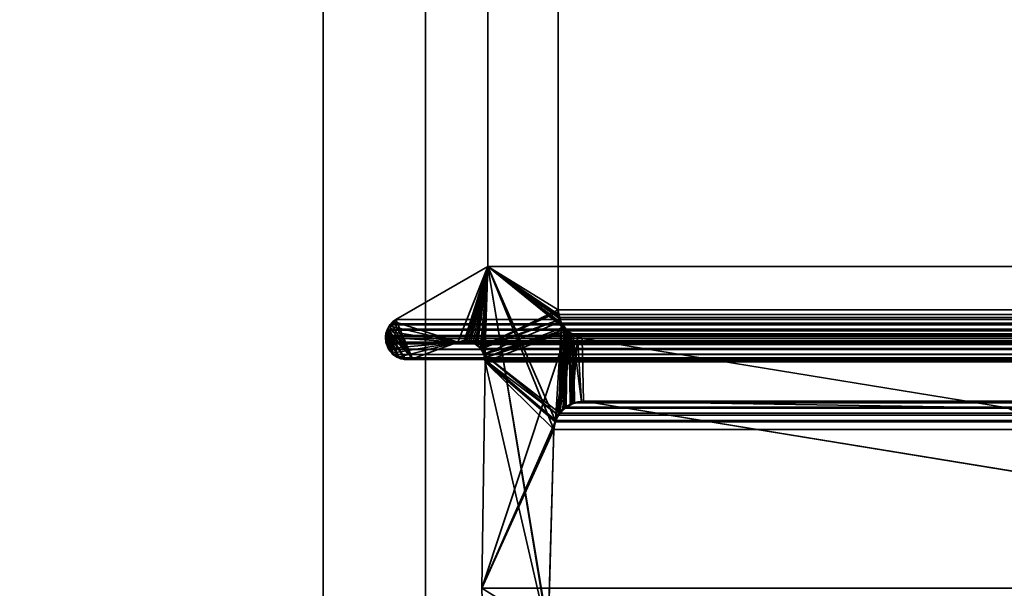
# Model space of a CAD drawing. Header units: millimetres. Extents: x -603 to 3703, y -115 to 249.
# Tile 365 of 656: x 1019 to 1033, y 3 to 11. Entities that reach past the tile are written whole.
import ezdxf

# ---------------------------------------------------------------- set-up
doc = ezdxf.new("R2010")
doc.units = ezdxf.units.MM
doc.layers.add('152', color=7, linetype='Continuous', true_color=0xffffff)

# ---------------------------------------------------------------- blocks, each defined once
blk = doc.blocks.new('UG_SURFACE_002')
at = {"layer": '152', "color": 252, "linetype": 'Continuous', "lineweight": 35}
for points in [[(2165, -13.3, 2212.25), (2165, 230.4, 2212.25), (835, 230.4, 2212.25), (835, -13.3, 2212.25)], [(985, -13.3, 2062.25), (985, 230.4, 2062.25), (2015, 230.4, 2062.25), (2015, -13.3, 2062.25)]]:
    blk.add_3dface(points, dxfattribs=at)
blk = doc.blocks.new('UG_SURFACE_144')
at = {"layer": '152', "color": 7, "linetype": 'Continuous', "lineweight": 35}
for points in [[(1026.938, 11.866, -7.75), (1026.938, 6.719, -7.75), (1025.911, 7.354, -7.75), (1025.911, 11.633, -7.75)], [(1026.938, 6.719, 2018.312), (1026.938, 11.866, 2018.312), (1025.911, 11.633, 2019.339), (1025.911, 7.354, 2019.339)], [(1026.938, 6.719, -7.75), (1026.938, 11.866, -7.75), (1026.938, 11.866, 2018.312), (1026.938, 6.719, 2018.312)], [(1025.911, 7.354, 2019.339), (1025.911, 11.633, 2019.339), (1025.911, 11.633, -7.75), (1025.911, 7.354, -7.75)], [(1024.536, 6.55, -7.75), (1024.565, 6.577, -7.75), (1025.911, 7.354, -7.75), (1025.471, 6.248, -7.75)], [(1024.565, 6.577, 2020.685), (1025.911, 7.354, 2019.339), (1025.911, 7.354, -7.75), (1024.565, 6.577, -7.75)], [(1024.807, 6.002, 2020.443), (1025.471, 6.248, 2019.779), (1025.911, 7.354, 2019.339), (1024.565, 6.577, 2020.685)], [(1025.566, 6.263, -7.75), (1025.471, 6.248, -7.75), (1025.911, 7.354, -7.75)], [(1025.911, 7.354, 2019.339), (1025.471, 6.248, 2019.779), (1025.566, 6.256, 2019.684)], [(1025.911, 7.354, -7.75), (1025.592, 6.266, -7.75), (1025.566, 6.263, -7.75)], [(1025.566, 6.256, 2019.684), (1025.631, 6.261, 2019.619), (1025.911, 7.354, 2019.339)], [(1025.663, 6.249, -7.75), (1025.592, 6.266, -7.75), (1025.911, 7.354, -7.75)], [(1025.911, 7.354, 2019.339), (1025.631, 6.261, 2019.619), (1025.663, 6.247, 2019.588)], [(1025.911, 7.354, -7.75), (1025.698, 6.24, -7.75), (1025.663, 6.249, -7.75)], [(1025.911, 7.354, 2019.339), (1025.663, 6.247, 2019.588), (1025.75, 6.207, 2019.5)], [(1025.747, 6.204, -7.75), (1025.698, 6.24, -7.75), (1025.911, 7.354, -7.75)], [(1025.911, 7.354, -7.75), (1026.938, 6.719, -7.75), (1025.796, 6.168, -7.75), (1025.747, 6.204, -7.75)], [(1025.75, 6.207, 2019.5), (1025.758, 6.203, 2019.492), (1025.911, 7.354, 2019.339)], [(1025.911, 7.354, 2019.339), (1025.758, 6.203, 2019.492), (1025.809, 6.146, 2019.441)], [(1025.809, 6.146, 2019.441), (1025.832, 6.119, 2019.418), (1025.911, 7.354, 2019.339)], [(1025.911, 7.354, 2019.339), (1025.832, 6.119, 2019.418), (1025.854, 6.073, 2019.397)], [(1025.854, 6.073, 2019.397), (1025.868, 6.018, 2019.382), (1025.911, 7.354, 2019.339)], [(1026.812, 1.878, 2018.438), (1025.911, 7.354, 2019.339), (1025.868, 6.018, 2019.382), (1025.872, 5.961, 2019.378)], [(1025.911, 7.354, 2019.339), (1026.946, 6.638, 2018.304), (1026.941, 6.688, 2018.309), (1026.938, 6.719, 2018.312)], [(1025.911, 7.354, 2019.339), (1026.899, 5.094, 2018.351), (1026.99, 6.517, 2018.26), (1026.967, 6.582, 2018.283)], [(1025.911, 7.354, 2019.339), (1026.799, 1.959, 2018.451), (1026.795, 2.041, 2018.455)], [(1026.967, 6.582, 2018.283), (1026.946, 6.638, 2018.304), (1025.911, 7.354, 2019.339)], [(1025.911, 7.354, 2019.339), (1026.812, 1.878, 2018.438), (1026.799, 1.959, 2018.451)], [(1026.795, 2.041, 2018.455), (1026.878, 4.971, 2018.372), (1025.911, 7.354, 2019.339)], [(1026.878, 4.971, 2018.372), (1026.899, 5.09, 2018.351), (1026.899, 5.094, 2018.351), (1025.911, 7.354, 2019.339)], [(1025.796, 6.168, -7.75), (1026.938, 6.719, -7.75), (1026.945, 6.689, -7.75)], [(1026.945, 6.689, -7.75), (1026.968, 6.58, -7.75), (1025.796, 6.168, -7.75)], [(1026.938, 6.719, -7.75), (1026.938, 6.719, 2018.312), (1026.941, 6.688, 2018.309)], [(1026.941, 6.688, 2018.309), (1026.945, 6.689, -7.75), (1026.938, 6.719, -7.75)], [(1026.945, 6.689, -7.75), (1026.941, 6.688, 2018.309), (1026.946, 6.638, 2018.304)], [(1026.945, 6.689, -7.75), (1026.946, 6.638, 2018.304), (1026.967, 6.582, 2018.283)], [(1026.967, 6.582, 2018.283), (1026.968, 6.58, -7.75), (1026.945, 6.689, -7.75)], [(1024.435, 6.405, -7.75), (1024.432, 6.405, 2020.818), (1024.469, 6.485, 2020.781)], [(1024.807, 6.002, 2020.443), (1024.469, 6.485, 2020.781), (1024.432, 6.405, 2020.818)], [(1024.469, 6.485, 2020.781), (1024.469, 6.486, -7.75), (1024.435, 6.405, -7.75)], [(1024.435, 6.405, -7.75), (1024.469, 6.486, -7.75), (1025.471, 6.248, -7.75)], [(1025.471, 6.248, -7.75), (1024.469, 6.486, -7.75), (1024.47, 6.488, -7.75), (1024.536, 6.55, -7.75)], [(1024.534, 6.549, 2020.716), (1024.471, 6.489, 2020.779), (1024.469, 6.485, 2020.781), (1024.807, 6.002, 2020.443)], [(1024.469, 6.486, -7.75), (1024.469, 6.485, 2020.781), (1024.471, 6.489, 2020.779)], [(1024.471, 6.489, 2020.779), (1024.47, 6.488, -7.75), (1024.469, 6.486, -7.75)], [(1024.534, 6.549, 2020.716), (1024.536, 6.55, -7.75), (1024.47, 6.488, -7.75)], [(1024.47, 6.488, -7.75), (1024.471, 6.489, 2020.779), (1024.534, 6.549, 2020.716)], [(1024.536, 6.55, -7.75), (1024.534, 6.549, 2020.716), (1024.565, 6.577, 2020.685)], [(1024.565, 6.577, 2020.685), (1024.534, 6.549, 2020.716), (1024.807, 6.002, 2020.443)], [(1024.565, 6.577, 2020.685), (1024.565, 6.577, -7.75), (1024.536, 6.55, -7.75)], [(1025.808, 6.148, -7.75), (1025.796, 6.168, -7.75), (1026.968, 6.58, -7.75)], [(1026.968, 6.58, -7.75), (1026.974, 6.549, -7.75), (1025.854, 6.073, -7.75), (1025.808, 6.148, -7.75)], [(1025.868, 6.018, -7.75), (1025.854, 6.073, -7.75), (1026.974, 6.549, -7.75), (1027.03, 6.471, -7.75)], [(1026.99, 6.517, 2018.26), (1026.899, 5.094, 2018.351), (1026.951, 5.189, 2018.299)], [(1026.951, 5.189, 2018.299), (1026.969, 5.222, 2018.281), (1026.99, 6.517, 2018.26)], [(1026.974, 6.549, -7.75), (1026.967, 6.582, 2018.283), (1026.99, 6.517, 2018.26)], [(1026.974, 6.549, -7.75), (1026.968, 6.58, -7.75), (1026.967, 6.582, 2018.283)], [(1027.027, 6.473, 2018.223), (1026.99, 6.517, 2018.26), (1026.969, 5.222, 2018.281)], [(1026.974, 6.549, -7.75), (1026.99, 6.517, 2018.26), (1027.027, 6.473, 2018.223)], [(1027.027, 6.473, 2018.223), (1027.03, 6.471, -7.75), (1026.974, 6.549, -7.75)], [(1024.514, 6.087, 2020.736), (1024.432, 6.405, 2020.818), (1024.424, 6.388, 2020.826), (1024.417, 6.322, 2020.833)], [(1024.42, 6.322, -7.75), (1024.417, 6.322, 2020.833), (1024.424, 6.388, 2020.826)], [(1024.42, 6.371, -7.75), (1024.424, 6.388, 2020.826), (1024.432, 6.405, 2020.818)], [(1024.432, 6.405, 2020.818), (1024.435, 6.405, -7.75), (1024.42, 6.371, -7.75)], [(1024.42, 6.322, -7.75), (1024.42, 6.371, -7.75), (1024.435, 6.405, -7.75), (1025.471, 6.248, -7.75)], [(1024.424, 6.388, 2020.826), (1024.42, 6.371, -7.75), (1024.42, 6.322, -7.75)], [(1024.432, 6.405, 2020.818), (1024.596, 6.024, 2020.654), (1024.617, 6.013, 2020.633), (1024.697, 6.005, 2020.553)], [(1024.514, 6.087, 2020.736), (1024.552, 6.047, 2020.698), (1024.596, 6.024, 2020.654), (1024.432, 6.405, 2020.818)], [(1024.697, 6.005, 2020.553), (1024.785, 5.997, 2020.465), (1024.807, 6.002, 2020.443), (1024.432, 6.405, 2020.818)], [(1025.825, 2.646, -7.75), (1027.073, 6.41, -7.75), (1026.911, 5.124, -7.75), (1026.903, 5.089, -7.75)], [(1027.073, 6.41, -7.75), (1025.825, 2.646, -7.75), (1025.872, 5.961, -7.75)], [(1025.868, 6.018, -7.75), (1027.03, 6.471, -7.75), (1027.05, 6.443, -7.75)], [(1027.05, 6.443, -7.75), (1027.073, 6.41, -7.75), (1025.868, 6.018, -7.75)], [(1025.872, 5.961, -7.75), (1025.868, 6.018, -7.75), (1027.073, 6.41, -7.75)], [(1026.955, 5.187, -7.75), (1026.911, 5.124, -7.75), (1027.073, 6.41, -7.75)], [(1027.073, 6.41, -7.75), (1027.009, 5.266, -7.75), (1026.955, 5.187, -7.75)], [(1027.049, 6.447, 2018.201), (1027.027, 6.473, 2018.223), (1026.969, 5.222, 2018.281)], [(1026.969, 5.222, 2018.281), (1027.101, 6.386, 2018.149), (1027.049, 6.447, 2018.201)], [(1027.101, 6.386, 2018.149), (1026.969, 5.222, 2018.281), (1027.038, 5.277, 2018.212)], [(1027.037, 5.283, -7.75), (1027.009, 5.266, -7.75), (1027.073, 6.41, -7.75)], [(1027.03, 6.471, -7.75), (1027.027, 6.473, 2018.223), (1027.049, 6.447, 2018.201)], [(1027.049, 6.447, 2018.201), (1027.05, 6.443, -7.75), (1027.03, 6.471, -7.75)], [(1027.073, 6.41, -7.75), (1027.139, 5.349, -7.75), (1027.037, 5.283, -7.75)], [(1027.038, 5.277, 2018.212), (1027.113, 5.338, 2018.137), (1027.101, 6.386, 2018.149)], [(1027.05, 6.443, -7.75), (1027.049, 6.447, 2018.201), (1027.101, 6.386, 2018.149)], [(1027.101, 6.386, 2018.149), (1027.073, 6.41, -7.75), (1027.05, 6.443, -7.75)], [(1027.139, 5.349, -7.75), (1027.073, 6.41, -7.75), (1027.157, 6.36, -7.75)], [(1027.073, 6.41, -7.75), (1027.101, 6.386, 2018.149), (1027.155, 6.363, 2018.095)], [(1027.155, 6.363, 2018.095), (1027.157, 6.36, -7.75), (1027.073, 6.41, -7.75)], [(1027.101, 6.386, 2018.149), (1027.113, 5.338, 2018.137), (1027.148, 5.346, 2018.102)], [(1027.148, 5.346, 2018.102), (1027.282, 5.375, 2017.968), (1027.155, 6.363, 2018.095), (1027.101, 6.386, 2018.149)], [(1027.157, 6.36, -7.75), (1027.224, 6.32, -7.75), (1027.139, 5.349, -7.75)], [(1027.282, 5.375, 2017.968), (1027.311, 5.381, 2017.939), (1027.292, 6.302, 2017.958), (1027.155, 6.363, 2018.095)], [(1027.157, 6.36, -7.75), (1027.155, 6.363, 2018.095), (1027.292, 6.302, 2017.958)], [(1027.292, 6.302, 2017.958), (1027.224, 6.32, -7.75), (1027.157, 6.36, -7.75)], [(1024.423, 6.232, 2020.827), (1024.414, 6.299, 2020.836), (1024.42, 6.322, -7.75)], [(1024.414, 6.299, 2020.836), (1024.417, 6.322, 2020.833), (1024.42, 6.322, -7.75)], [(1024.417, 6.322, 2020.833), (1024.414, 6.299, 2020.836), (1024.423, 6.232, 2020.827), (1024.457, 6.153, 2020.793)], [(1024.457, 6.153, 2020.793), (1024.514, 6.087, 2020.736), (1024.417, 6.322, 2020.833)], [(1024.42, 6.322, -7.75), (1024.42, 6.247, -7.75), (1024.423, 6.232, 2020.827)], [(1024.42, 6.247, -7.75), (1024.42, 6.322, -7.75), (1025.471, 6.248, -7.75)], [(1025.471, 6.248, -7.75), (1024.461, 6.154, -7.75), (1024.423, 6.232, -7.75), (1024.42, 6.247, -7.75)], [(1024.42, 6.247, -7.75), (1024.423, 6.232, -7.75), (1024.423, 6.232, 2020.827)], [(1024.423, 6.232, -7.75), (1024.461, 6.154, -7.75), (1024.457, 6.153, 2020.793)], [(1024.457, 6.153, 2020.793), (1024.423, 6.232, 2020.827), (1024.423, 6.232, -7.75)], [(1025.471, 6.248, -7.75), (1024.514, 6.084, -7.75), (1024.481, 6.114, -7.75), (1024.461, 6.154, -7.75)], [(1024.597, 6.027, -7.75), (1024.567, 6.037, -7.75), (1024.514, 6.084, -7.75), (1025.471, 6.248, -7.75)], [(1024.597, 6.027, -7.75), (1025.471, 6.248, -7.75), (1024.807, 6.002, -7.75), (1024.697, 5.995, -7.75)], [(1025.471, 6.248, 2019.779), (1024.807, 6.002, 2020.443), (1024.807, 6.002, -7.75), (1025.471, 6.248, -7.75)], [(1025.471, 6.248, -7.75), (1025.566, 6.263, -7.75), (1025.566, 6.256, 2019.684)], [(1025.566, 6.256, 2019.684), (1025.471, 6.248, 2019.779), (1025.471, 6.248, -7.75)], [(1025.631, 6.261, 2019.619), (1025.566, 6.263, -7.75), (1025.592, 6.266, -7.75)], [(1025.631, 6.261, 2019.619), (1025.566, 6.256, 2019.684), (1025.566, 6.263, -7.75)], [(1025.592, 6.266, -7.75), (1025.663, 6.249, -7.75), (1025.663, 6.247, 2019.588)], [(1025.663, 6.247, 2019.588), (1025.631, 6.261, 2019.619), (1025.592, 6.266, -7.75)], [(1025.663, 6.247, 2019.588), (1025.663, 6.249, -7.75), (1025.698, 6.24, -7.75)], [(1025.75, 6.207, 2019.5), (1025.663, 6.247, 2019.588), (1025.698, 6.24, -7.75)], [(1025.698, 6.24, -7.75), (1025.747, 6.204, -7.75), (1025.75, 6.207, 2019.5)], [(1025.758, 6.203, 2019.492), (1025.75, 6.207, 2019.5), (1025.747, 6.204, -7.75)], [(1025.747, 6.204, -7.75), (1025.796, 6.168, -7.75), (1025.809, 6.146, 2019.441)], [(1025.809, 6.146, 2019.441), (1025.758, 6.203, 2019.492), (1025.747, 6.204, -7.75)], [(1027.148, 5.351, -7.75), (1027.139, 5.349, -7.75), (1027.224, 6.32, -7.75)], [(1027.224, 6.32, -7.75), (1027.283, 5.376, -7.75), (1027.148, 5.351, -7.75)], [(1027.224, 6.32, -7.75), (1027.292, 6.302, -7.75), (1027.311, 5.381, -7.75), (1027.283, 5.376, -7.75)], [(1027.292, 6.302, 2017.958), (1027.292, 6.302, -7.75), (1027.224, 6.32, -7.75)], [(1036.415, 3.898, -7.75), (1027.311, 5.381, -7.75), (1027.292, 6.302, -7.75), (1033.511, 5.287, -7.75)], [(1033.511, 5.287, 2011.739), (1027.292, 6.302, 2017.958), (1027.311, 5.381, 2017.939)], [(1033.511, 5.287, -7.75), (1027.292, 6.302, -7.75), (1027.292, 6.302, 2017.958), (1033.511, 5.287, 2011.739)], [(1024.462, 6.14, 2020.788), (1024.457, 6.153, 2020.793), (1024.461, 6.154, -7.75)], [(1024.457, 6.153, 2020.793), (1024.462, 6.14, 2020.788), (1024.514, 6.087, 2020.736)], [(1024.461, 6.154, -7.75), (1024.481, 6.114, -7.75), (1024.462, 6.14, 2020.788)], [(1024.514, 6.087, 2020.736), (1024.462, 6.14, 2020.788), (1024.481, 6.114, -7.75)], [(1024.481, 6.114, -7.75), (1024.514, 6.084, -7.75), (1024.514, 6.087, 2020.736)], [(1024.552, 6.047, 2020.698), (1024.514, 6.087, 2020.736), (1024.514, 6.084, -7.75)], [(1024.514, 6.084, -7.75), (1024.567, 6.037, -7.75), (1024.552, 6.047, 2020.698)], [(1025.796, 6.168, -7.75), (1025.808, 6.148, -7.75), (1025.809, 6.146, 2019.441)], [(1025.808, 6.148, -7.75), (1025.854, 6.073, -7.75), (1025.854, 6.073, 2019.397)], [(1025.854, 6.073, 2019.397), (1025.832, 6.119, 2019.418), (1025.808, 6.148, -7.75)], [(1025.832, 6.119, 2019.418), (1025.809, 6.146, 2019.441), (1025.808, 6.148, -7.75)], [(1025.854, 6.073, -7.75), (1025.868, 6.018, -7.75), (1025.872, 5.961, 2019.378)], [(1025.872, 5.961, 2019.378), (1025.868, 6.018, 2019.382), (1025.854, 6.073, -7.75)], [(1025.868, 6.018, 2019.382), (1025.854, 6.073, 2019.397), (1025.854, 6.073, -7.75)], [(1024.596, 6.024, 2020.654), (1024.552, 6.047, 2020.698), (1024.567, 6.037, -7.75)], [(1024.567, 6.037, -7.75), (1024.597, 6.027, -7.75), (1024.596, 6.024, 2020.654)], [(1024.617, 6.013, 2020.633), (1024.596, 6.024, 2020.654), (1024.597, 6.027, -7.75)], [(1024.597, 6.027, -7.75), (1024.69, 5.995, -7.75), (1024.697, 6.005, 2020.553)], [(1024.697, 6.005, 2020.553), (1024.617, 6.013, 2020.633), (1024.597, 6.027, -7.75)], [(1024.697, 5.995, -7.75), (1024.69, 5.995, -7.75), (1024.597, 6.027, -7.75)], [(1024.69, 5.995, -7.75), (1024.697, 5.995, -7.75), (1024.697, 6.005, 2020.553)], [(1024.785, 5.997, 2020.465), (1024.697, 6.005, 2020.553), (1024.697, 5.995, -7.75)], [(1024.697, 5.995, -7.75), (1024.807, 6.002, -7.75), (1024.807, 6.002, 2020.443)], [(1024.807, 6.002, 2020.443), (1024.785, 5.997, 2020.465), (1024.697, 5.995, -7.75)], [(1025.825, 2.646, 2019.425), (1025.872, 5.961, 2019.378), (1025.872, 5.961, -7.75), (1025.825, 2.646, -7.75)], [(1025.872, 5.961, 2019.378), (1025.825, 2.646, 2019.425), (1025.826, 2.485, 2019.424), (1026.812, 1.878, 2018.438)], [(1025.868, 6.018, -7.75), (1025.872, 5.961, -7.75), (1025.872, 5.961, 2019.378)], [(1027.037, 5.283, -7.75), (1027.139, 5.349, -7.75), (1027.148, 5.346, 2018.102)], [(1027.148, 5.346, 2018.102), (1027.113, 5.338, 2018.137), (1027.037, 5.283, -7.75)], [(1027.113, 5.338, 2018.137), (1027.038, 5.277, 2018.212), (1027.037, 5.283, -7.75)], [(1027.139, 5.349, -7.75), (1027.148, 5.351, -7.75), (1027.148, 5.346, 2018.102)], [(1027.148, 5.351, -7.75), (1027.283, 5.376, -7.75), (1027.282, 5.375, 2017.968)], [(1027.282, 5.375, 2017.968), (1027.148, 5.346, 2018.102), (1027.148, 5.351, -7.75)], [(1027.311, 5.381, 2017.939), (1027.282, 5.375, 2017.968), (1027.283, 5.376, -7.75)], [(1027.283, 5.376, -7.75), (1027.311, 5.381, -7.75), (1027.311, 5.381, 2017.939)], [(1027.311, 5.381, 2017.939), (1036.415, 3.898, 2008.835), (1033.545, 5.283, 2011.705), (1033.511, 5.287, 2011.739)], [(1027.311, 5.381, -7.75), (1036.415, 3.898, -7.75), (1036.415, 3.898, 2008.835), (1027.311, 5.381, 2017.939)], [(1026.951, 5.189, 2018.299), (1026.899, 5.094, 2018.351), (1026.911, 5.124, -7.75)], [(1026.911, 5.124, -7.75), (1026.955, 5.187, -7.75), (1026.951, 5.189, 2018.299)], [(1026.969, 5.222, 2018.281), (1026.951, 5.189, 2018.299), (1026.955, 5.187, -7.75)], [(1026.955, 5.187, -7.75), (1027.009, 5.266, -7.75), (1027.038, 5.277, 2018.212)], [(1027.038, 5.277, 2018.212), (1026.969, 5.222, 2018.281), (1026.955, 5.187, -7.75)], [(1027.009, 5.266, -7.75), (1027.037, 5.283, -7.75), (1027.038, 5.277, 2018.212)], [(1026.903, 5.089, -7.75), (1026.878, 4.971, -7.75), (1025.825, 2.646, -7.75)], [(1026.878, 4.971, -7.75), (1026.903, 5.089, -7.75), (1026.899, 5.09, 2018.351)], [(1026.899, 5.09, 2018.351), (1026.878, 4.971, 2018.372), (1026.878, 4.971, -7.75)], [(1026.903, 5.089, -7.75), (1026.911, 5.124, -7.75), (1026.899, 5.094, 2018.351)], [(1026.899, 5.094, 2018.351), (1026.899, 5.09, 2018.351), (1026.903, 5.089, -7.75)], [(1026.878, 4.971, -7.75), (1026.795, 2.041, -7.75), (1025.826, 2.485, -7.75), (1025.825, 2.646, -7.75)], [(1026.795, 2.041, -7.75), (1026.878, 4.971, -7.75), (1026.878, 4.971, 2018.372), (1026.795, 2.041, 2018.455)]]:
    blk.add_3dface(points, dxfattribs=at)
blk = doc.blocks.new('UG_SURFACE_145')
at = {"layer": '152', "color": 7, "linetype": 'Continuous', "lineweight": 35}
for points in [[(1025.911, 7.354, 2019.339), (1025.911, 11.633, 2019.339), (1026.938, 11.866, 2018.312), (1026.938, 6.719, 2018.312)], [(1026.938, 6.719, 2018.312), (1026.938, 11.866, 2018.312), (1973.062, 11.866, 2018.312), (1973.062, 6.719, 2018.312)], [(1974.089, 7.354, 2019.339), (1974.089, 11.633, 2019.339), (1025.911, 11.633, 2019.339), (1025.911, 7.354, 2019.339)], [(1024.565, 6.577, 2020.685), (1025.911, 7.354, 2019.339), (1025.471, 6.248, 2019.779), (1024.807, 6.002, 2020.443)], [(1975.435, 6.577, 2020.685), (1974.089, 7.354, 2019.339), (1025.911, 7.354, 2019.339), (1024.565, 6.577, 2020.685)], [(1025.566, 6.261, 2019.684), (1025.471, 6.248, 2019.779), (1025.911, 7.354, 2019.339)], [(1025.911, 7.354, 2019.339), (1025.602, 6.266, 2019.648), (1025.566, 6.261, 2019.684)], [(1025.657, 6.248, 2019.593), (1025.602, 6.266, 2019.648), (1025.911, 7.354, 2019.339)], [(1025.911, 7.354, 2019.339), (1025.726, 6.225, 2019.524), (1025.657, 6.248, 2019.593)], [(1025.74, 6.214, 2019.51), (1025.726, 6.225, 2019.524), (1025.911, 7.354, 2019.339)], [(1025.806, 6.156, 2019.444), (1025.74, 6.214, 2019.51), (1025.911, 7.354, 2019.339)], [(1025.911, 7.354, 2019.339), (1025.807, 6.155, 2019.443), (1025.806, 6.156, 2019.444)], [(1025.911, 7.354, 2019.339), (1027.07, 6.412, 2018.18), (1025.854, 6.073, 2019.397), (1025.807, 6.155, 2019.443)], [(1025.911, 7.354, 2019.339), (1026.953, 6.609, 2018.297), (1026.987, 6.525, 2018.263)], [(1025.911, 7.354, 2019.339), (1026.938, 6.719, 2018.312), (1026.947, 6.651, 2018.303)], [(1026.987, 6.525, 2018.263), (1026.993, 6.512, 2018.257), (1025.911, 7.354, 2019.339)], [(1026.947, 6.651, 2018.303), (1026.953, 6.609, 2018.297), (1025.911, 7.354, 2019.339)], [(1026.993, 6.512, 2018.257), (1027.064, 6.421, 2018.186), (1027.07, 6.412, 2018.18), (1025.911, 7.354, 2019.339)], [(1026.938, 6.719, 2018.312), (1973.056, 6.653, 2018.306), (1973.056, 6.651, 2018.306)], [(1026.938, 6.719, 2018.312), (1973.062, 6.719, 2018.312), (1973.056, 6.653, 2018.306)], [(1973.056, 6.651, 2018.306), (1026.947, 6.651, 2018.303), (1026.938, 6.719, 2018.312)], [(1026.947, 6.651, 2018.303), (1973.056, 6.651, 2018.306), (1973.027, 6.552, 2018.277)], [(1026.953, 6.609, 2018.297), (1026.947, 6.651, 2018.303), (1973.027, 6.552, 2018.277)], [(1024.807, 6.002, 2020.443), (1024.442, 6.435, 2020.808), (1024.48, 6.501, 2020.77), (1024.495, 6.515, 2020.755)], [(1024.48, 6.501, 2020.77), (1024.442, 6.435, 2020.808), (1975.557, 6.434, 2020.807)], [(1024.495, 6.515, 2020.755), (1024.48, 6.501, 2020.77), (1975.529, 6.489, 2020.779)], [(1024.48, 6.501, 2020.77), (1975.557, 6.434, 2020.807), (1975.529, 6.489, 2020.779)], [(1024.807, 6.002, 2020.443), (1024.495, 6.515, 2020.755), (1024.565, 6.577, 2020.685)], [(1024.565, 6.577, 2020.685), (1024.495, 6.515, 2020.755), (1975.504, 6.512, 2020.754)], [(1975.529, 6.489, 2020.779), (1975.504, 6.512, 2020.754), (1024.495, 6.515, 2020.755)], [(1975.504, 6.512, 2020.754), (1975.435, 6.577, 2020.685), (1024.565, 6.577, 2020.685)], [(1026.953, 6.609, 2018.297), (1973.027, 6.552, 2018.277), (1973.012, 6.527, 2018.262)], [(1973.012, 6.527, 2018.262), (1026.987, 6.525, 2018.263), (1026.953, 6.609, 2018.297)], [(1026.993, 6.512, 2018.257), (1026.987, 6.525, 2018.263), (1973.012, 6.527, 2018.262)], [(1026.993, 6.512, 2018.257), (1973.012, 6.527, 2018.262), (1972.964, 6.449, 2018.214)], [(1026.993, 6.512, 2018.257), (1972.964, 6.449, 2018.214), (1972.935, 6.425, 2018.185)], [(1972.935, 6.425, 2018.185), (1027.064, 6.421, 2018.186), (1026.993, 6.512, 2018.257)], [(1024.466, 6.138, 2020.784), (1024.415, 6.331, 2020.835), (1024.416, 6.342, 2020.834)], [(1024.416, 6.342, 2020.834), (1024.415, 6.331, 2020.835), (1975.584, 6.331, 2020.834)], [(1024.416, 6.342, 2020.834), (1024.435, 6.422, 2020.815), (1024.437, 6.424, 2020.813), (1024.466, 6.138, 2020.784)], [(1024.435, 6.422, 2020.815), (1024.416, 6.342, 2020.834), (1975.584, 6.331, 2020.834)], [(1024.437, 6.424, 2020.813), (1024.435, 6.422, 2020.815), (1975.568, 6.413, 2020.818)], [(1024.435, 6.422, 2020.815), (1975.584, 6.331, 2020.834), (1975.568, 6.413, 2020.818)], [(1024.807, 6.002, 2020.443), (1024.437, 6.424, 2020.813), (1024.442, 6.435, 2020.808)], [(1024.442, 6.435, 2020.808), (1024.437, 6.424, 2020.813), (1975.563, 6.424, 2020.813)], [(1024.437, 6.424, 2020.813), (1024.707, 5.999, 2020.543), (1024.639, 6.005, 2020.611), (1024.616, 6.018, 2020.634)], [(1024.437, 6.424, 2020.813), (1024.531, 6.064, 2020.719), (1024.527, 6.066, 2020.723), (1024.466, 6.138, 2020.784)], [(1024.437, 6.424, 2020.813), (1024.807, 6.002, 2020.443), (1024.763, 5.994, 2020.487), (1024.707, 5.999, 2020.543)], [(1024.616, 6.018, 2020.634), (1024.531, 6.064, 2020.719), (1024.437, 6.424, 2020.813)], [(1975.568, 6.413, 2020.818), (1975.563, 6.424, 2020.813), (1024.437, 6.424, 2020.813)], [(1975.563, 6.424, 2020.813), (1975.557, 6.434, 2020.807), (1024.442, 6.435, 2020.808)], [(1025.854, 6.073, 2019.397), (1027.07, 6.412, 2018.18), (1027.028, 5.282, 2018.222), (1026.965, 5.209, 2018.285)], [(1027.057, 5.298, 2018.193), (1027.028, 5.282, 2018.222), (1027.07, 6.412, 2018.18)], [(1027.07, 6.412, 2018.18), (1027.175, 5.361, 2018.075), (1027.057, 5.298, 2018.193)], [(1027.07, 6.412, 2018.18), (1027.064, 6.421, 2018.186), (1972.935, 6.425, 2018.185)], [(1027.125, 6.369, 2018.125), (1027.07, 6.412, 2018.18), (1972.935, 6.425, 2018.185)], [(1027.07, 6.412, 2018.18), (1027.178, 5.363, 2018.072), (1027.175, 5.361, 2018.075)], [(1027.178, 5.363, 2018.072), (1027.07, 6.412, 2018.18), (1027.125, 6.369, 2018.125)], [(1027.125, 6.369, 2018.125), (1972.935, 6.425, 2018.185), (1972.853, 6.355, 2018.103)], [(1027.125, 6.369, 2018.125), (1972.853, 6.355, 2018.103), (1972.834, 6.348, 2018.084)], [(1972.834, 6.348, 2018.084), (1027.166, 6.352, 2018.084), (1027.125, 6.369, 2018.125)], [(1027.178, 5.363, 2018.072), (1027.125, 6.369, 2018.125), (1027.166, 6.352, 2018.084)], [(1027.166, 6.352, 2018.084), (1972.834, 6.348, 2018.084), (1972.708, 6.302, 2017.958)], [(1972.708, 6.302, 2017.958), (1027.292, 6.302, 2017.958), (1027.166, 6.352, 2018.084)], [(1027.166, 6.352, 2018.084), (1027.292, 6.302, 2017.958), (1027.311, 5.381, 2017.939), (1027.178, 5.363, 2018.072)], [(1024.428, 6.222, 2020.823), (1024.423, 6.232, 2020.827), (1024.414, 6.301, 2020.836), (1024.415, 6.331, 2020.835)], [(1975.579, 6.243, 2020.829), (1024.415, 6.331, 2020.835), (1024.414, 6.301, 2020.836)], [(1024.414, 6.301, 2020.836), (1024.423, 6.232, 2020.827), (1975.577, 6.232, 2020.827)], [(1975.577, 6.232, 2020.827), (1975.579, 6.243, 2020.829), (1024.414, 6.301, 2020.836)], [(1024.415, 6.331, 2020.835), (1024.466, 6.138, 2020.784), (1024.46, 6.145, 2020.79), (1024.428, 6.222, 2020.823)], [(1024.415, 6.331, 2020.835), (1975.579, 6.243, 2020.829), (1975.586, 6.323, 2020.836)], [(1975.586, 6.323, 2020.836), (1975.584, 6.331, 2020.834), (1024.415, 6.331, 2020.835)], [(1024.423, 6.232, 2020.827), (1024.428, 6.222, 2020.823), (1975.572, 6.222, 2020.822)], [(1975.572, 6.222, 2020.822), (1975.577, 6.232, 2020.827), (1024.423, 6.232, 2020.827)], [(1975.572, 6.222, 2020.822), (1024.428, 6.222, 2020.823), (1024.46, 6.145, 2020.79)], [(1975.572, 6.222, 2020.822), (1024.46, 6.145, 2020.79), (1024.466, 6.138, 2020.784)], [(1024.466, 6.138, 2020.784), (1975.535, 6.137, 2020.785), (1975.572, 6.222, 2020.822)], [(1974.529, 6.248, 2019.779), (1975.193, 6.002, 2020.443), (1024.807, 6.002, 2020.443), (1025.471, 6.248, 2019.779)], [(1025.471, 6.248, 2019.779), (1025.566, 6.261, 2019.684), (1974.434, 6.26, 2019.684)], [(1974.434, 6.26, 2019.684), (1974.529, 6.248, 2019.779), (1025.471, 6.248, 2019.779)], [(1974.395, 6.265, 2019.645), (1025.566, 6.261, 2019.684), (1025.602, 6.266, 2019.648)], [(1974.395, 6.265, 2019.645), (1974.434, 6.26, 2019.684), (1025.566, 6.261, 2019.684)], [(1025.602, 6.266, 2019.648), (1974.343, 6.248, 2019.593), (1974.395, 6.265, 2019.645)], [(1025.602, 6.266, 2019.648), (1025.657, 6.248, 2019.593), (1974.343, 6.248, 2019.593)], [(1974.271, 6.224, 2019.521), (1025.657, 6.248, 2019.593), (1025.726, 6.225, 2019.524)], [(1974.271, 6.224, 2019.521), (1974.343, 6.248, 2019.593), (1025.657, 6.248, 2019.593)], [(1025.726, 6.225, 2019.524), (1974.26, 6.214, 2019.51), (1974.271, 6.224, 2019.521)], [(1025.726, 6.225, 2019.524), (1025.74, 6.214, 2019.51), (1974.26, 6.214, 2019.51)], [(1974.26, 6.214, 2019.51), (1025.74, 6.214, 2019.51), (1025.806, 6.156, 2019.444)], [(1025.806, 6.156, 2019.444), (1974.194, 6.155, 2019.444), (1974.26, 6.214, 2019.51)], [(1033.511, 5.287, 2011.739), (1027.292, 6.302, 2017.958), (1972.708, 6.302, 2017.958), (1966.489, 5.287, 2011.739)], [(1036.415, 3.898, 2008.835), (1027.311, 5.381, 2017.939), (1027.292, 6.302, 2017.958), (1033.511, 5.287, 2011.739)], [(1975.535, 6.137, 2020.785), (1024.466, 6.138, 2020.784), (1024.527, 6.066, 2020.723)], [(1975.533, 6.133, 2020.783), (1975.535, 6.137, 2020.785), (1024.527, 6.066, 2020.723)], [(1975.533, 6.133, 2020.783), (1024.527, 6.066, 2020.723), (1024.531, 6.064, 2020.719)], [(1024.531, 6.064, 2020.719), (1975.468, 6.064, 2020.718), (1975.533, 6.133, 2020.783)], [(1024.531, 6.064, 2020.719), (1024.616, 6.018, 2020.634), (1975.384, 6.02, 2020.634)], [(1975.384, 6.02, 2020.634), (1975.459, 6.055, 2020.709), (1024.531, 6.064, 2020.719)], [(1975.459, 6.055, 2020.709), (1975.468, 6.064, 2020.718), (1024.531, 6.064, 2020.719)], [(1974.192, 6.153, 2019.442), (1025.806, 6.156, 2019.444), (1025.807, 6.155, 2019.443)], [(1974.192, 6.153, 2019.442), (1974.194, 6.155, 2019.444), (1025.806, 6.156, 2019.444)], [(1025.807, 6.155, 2019.443), (1974.146, 6.073, 2019.397), (1974.192, 6.153, 2019.442)], [(1025.807, 6.155, 2019.443), (1025.854, 6.073, 2019.397), (1974.146, 6.073, 2019.397)], [(1026.965, 5.209, 2018.285), (1026.939, 5.178, 2018.312), (1025.854, 6.073, 2019.397)], [(1025.872, 5.981, 2019.378), (1025.854, 6.073, 2019.397), (1026.939, 5.178, 2018.312)], [(1974.133, 6.021, 2019.383), (1025.854, 6.073, 2019.397), (1025.872, 5.981, 2019.378)], [(1974.133, 6.021, 2019.383), (1974.146, 6.073, 2019.397), (1025.854, 6.073, 2019.397)], [(1975.384, 6.02, 2020.634), (1024.616, 6.018, 2020.634), (1024.639, 6.005, 2020.611)], [(1975.339, 6, 2020.589), (1975.384, 6.02, 2020.634), (1024.639, 6.005, 2020.611)], [(1024.639, 6.005, 2020.611), (1024.707, 5.999, 2020.543), (1975.293, 6, 2020.543)], [(1975.293, 6, 2020.543), (1975.339, 6, 2020.589), (1024.639, 6.005, 2020.611)], [(1024.707, 5.999, 2020.543), (1024.763, 5.994, 2020.487), (1975.193, 6.002, 2020.443)], [(1975.193, 6.002, 2020.443), (1975.293, 6, 2020.543), (1024.707, 5.999, 2020.543)], [(1024.763, 5.994, 2020.487), (1024.807, 6.002, 2020.443), (1975.193, 6.002, 2020.443)], [(1026.878, 4.971, 2018.372), (1026.795, 2.041, 2018.455), (1025.825, 2.646, 2019.425), (1025.872, 5.961, 2019.378)], [(1974.175, 2.646, 2019.425), (1974.128, 5.961, 2019.378), (1025.872, 5.961, 2019.378), (1025.825, 2.646, 2019.425)], [(1025.872, 5.981, 2019.378), (1974.128, 5.961, 2019.378), (1974.133, 6.021, 2019.383)], [(1025.872, 5.981, 2019.378), (1026.939, 5.178, 2018.312), (1026.904, 5.101, 2018.346)], [(1026.904, 5.101, 2018.346), (1026.896, 5.082, 2018.354), (1025.872, 5.961, 2019.378), (1025.872, 5.981, 2019.378)], [(1025.872, 5.981, 2019.378), (1025.872, 5.961, 2019.378), (1974.128, 5.961, 2019.378)], [(1025.872, 5.961, 2019.378), (1026.896, 5.082, 2018.354), (1026.878, 4.971, 2018.372)], [(1027.057, 5.298, 2018.193), (1027.175, 5.361, 2018.075), (1972.824, 5.352, 2018.075)], [(1972.824, 5.352, 2018.075), (1972.898, 5.332, 2018.147), (1027.057, 5.298, 2018.193)], [(1972.898, 5.332, 2018.147), (1972.942, 5.297, 2018.192), (1027.057, 5.298, 2018.193)], [(1972.716, 5.381, 2017.966), (1027.175, 5.361, 2018.075), (1027.178, 5.363, 2018.072)], [(1972.716, 5.381, 2017.966), (1972.824, 5.352, 2018.075), (1027.175, 5.361, 2018.075)], [(1027.178, 5.363, 2018.072), (1027.311, 5.381, 2017.939), (1972.689, 5.381, 2017.939)], [(1972.689, 5.381, 2017.939), (1972.716, 5.381, 2017.966), (1027.178, 5.363, 2018.072)], [(1027.311, 5.381, 2017.939), (1036.415, 3.898, 2008.835), (1963.585, 3.898, 2008.835), (1972.689, 5.381, 2017.939)], [(1973.061, 5.178, 2018.312), (1026.939, 5.178, 2018.312), (1026.965, 5.209, 2018.285)], [(1973.02, 5.235, 2018.27), (1026.965, 5.209, 2018.285), (1027.028, 5.282, 2018.222)], [(1973.02, 5.235, 2018.27), (1973.037, 5.212, 2018.286), (1026.965, 5.209, 2018.285)], [(1026.965, 5.209, 2018.285), (1973.037, 5.212, 2018.286), (1973.061, 5.178, 2018.312)], [(1973.02, 5.235, 2018.27), (1027.028, 5.282, 2018.222), (1027.057, 5.298, 2018.193)], [(1027.057, 5.298, 2018.193), (1972.942, 5.297, 2018.192), (1973.02, 5.235, 2018.27)], [(1973.122, 4.971, 2018.372), (1026.878, 4.971, 2018.372), (1026.896, 5.082, 2018.354)], [(1026.896, 5.082, 2018.354), (1026.904, 5.101, 2018.346), (1973.096, 5.101, 2018.346), (1973.104, 5.082, 2018.354)], [(1973.104, 5.082, 2018.354), (1973.122, 4.971, 2018.372), (1026.896, 5.082, 2018.354)], [(1973.061, 5.178, 2018.312), (1026.904, 5.101, 2018.346), (1026.939, 5.178, 2018.312)], [(1973.061, 5.178, 2018.312), (1973.096, 5.101, 2018.346), (1026.904, 5.101, 2018.346)], [(1026.795, 2.041, 2018.455), (1026.878, 4.971, 2018.372), (1973.122, 4.971, 2018.372), (1973.205, 2.041, 2018.455)]]:
    blk.add_3dface(points, dxfattribs=at)
blk = doc.blocks.new('UG_SURFACE_150')
at = {"layer": '152', "color": 252, "linetype": 'Continuous', "lineweight": 35}
for points in [[(1023.5, 62.62, 2021.75), (1023.5, 62.62, -7.75), (1023.5, -30.22, -7.75), (1023.5, -30.22, 2021.75)], [(1025, -30.22, 2020.25), (1025, 62.62, 2020.25), (1023.5, 62.62, 2021.75), (1023.5, -30.22, 2021.75)], [(1023.5, -30.22, -7.75), (1023.5, 62.62, -7.75), (1025, 62.62, -7.75), (1025, -30.22, -7.75)], [(1025, 62.62, 2020.25), (1025, -30.22, 2020.25), (1025, -30.22, -7.75), (1025, 62.62, -7.75)]]:
    blk.add_3dface(points, dxfattribs=at)
blk = doc.blocks.new('UG_SURFACE_151')
at = {"layer": '152', "color": 252, "linetype": 'Continuous', "lineweight": 35}
for points in [[(1023.5, 62.62, 2021.75), (1023.5, 62.62, -7.75), (1023.5, -30.22, -7.75), (1023.5, -30.22, 2021.75)], [(1025, -30.22, 2020.25), (1025, 62.62, 2020.25), (1023.5, 62.62, 2021.75), (1023.5, -30.22, 2021.75)], [(1023.5, -30.22, -7.75), (1023.5, 62.62, -7.75), (1025, 62.62, -7.75), (1025, -30.22, -7.75)], [(1025, 62.62, 2020.25), (1025, -30.22, 2020.25), (1025, -30.22, -7.75), (1025, 62.62, -7.75)]]:
    blk.add_3dface(points, dxfattribs=at)
blk = doc.blocks.new('UG_SURFACE_152')
at = {"layer": '152', "color": 252, "linetype": 'Continuous', "lineweight": 35}
for points in [[(1023.5, -30.22, 2021.75), (1976.5, -30.22, 2021.75), (1976.5, 62.62, 2021.75), (1023.5, 62.62, 2021.75)], [(1025, 62.62, 2020.25), (1025, -30.22, 2020.25), (1023.5, -30.22, 2021.75), (1023.5, 62.62, 2021.75)], [(1025, -30.22, 2020.25), (1025, 62.62, 2020.25), (1975, 62.62, 2020.25), (1975, -30.22, 2020.25)]]:
    blk.add_3dface(points, dxfattribs=at)

msp = doc.modelspace()

# ---------------------------------------------------------------- linework, layer by layer
at = {"layer": '152', "color": 252, "linetype": 'Continuous', "lineweight": -3, "true_color": 0x939598}
for p, q in [((1023.5, -30.22, 2021.75), (1023.5, 62.62, 2021.75)), ((1023.5, 62.62, -7.75), (1023.5, -30.22, -7.75)), ((1023.5, -30.22, 2021.75), (1023.5, 62.62, 2021.75)), ((1023.5, -30.22, 2021.75), (1023.5, 62.62, 2021.75)), ((1023.5, 62.62, -7.75), (1023.5, -30.22, -7.75)), ((1025, -30.22, 2020.25), (1025, 62.62, 2020.25)), ((1025, 62.62, -7.75), (1025, -30.22, -7.75)), ((1025, -30.22, 2020.25), (1025, 62.62, 2020.25)), ((1025, -30.22, 2020.25), (1025, 62.62, 2020.25)), ((1025, 62.62, -7.75), (1025, -30.22, -7.75)), ((1026.938, 11.866, 2018.312), (1026.938, 6.719, 2018.312)), ((1026.938, 11.866, 2018.312), (1026.938, 6.719, 2018.312)), ((1026.938, 6.719, -7.75), (1026.938, 11.866, -7.75)), ((1025.911, 7.354, 2019.339), (1025.911, 11.633, 2019.339)), ((1025.911, 7.354, -7.75), (1025.911, 11.633, -7.75)), ((1025.911, 7.354, 2019.339), (1025.911, 11.633, 2019.339)), ((1024.565, 6.577, 2020.685), (1025.911, 7.354, 2019.339)), ((1024.565, 6.577, 2020.685), (1025.911, 7.354, 2019.339)), ((1024.565, 6.577, -7.75), (1025.911, 7.354, -7.75)), ((1974.089, 7.354, 2019.339), (1025.911, 7.354, 2019.339)), ((1025.911, 7.354, 2019.339), (1025.911, 7.354, -7.75)), ((1026.938, 6.719, -7.75), (1026.938, 6.719, 2018.312)), ((1026.938, 6.719, 2018.312), (1973.062, 6.719, 2018.312)), ((1024.565, 6.577, 2020.685), (1024.565, 6.577, -7.75)), ((1975.435, 6.577, 2020.685), (1024.565, 6.577, 2020.685)), ((1024.423, 6.232, 2020.827), (1024.423, 6.232, -7.75)), ((1975.577, 6.232, 2020.827), (1024.423, 6.232, 2020.827)), ((1025.471, 6.248, 2019.779), (1024.807, 6.002, 2020.443)), ((1025.471, 6.248, 2019.779), (1024.807, 6.002, 2020.443)), ((1025.471, 6.248, -7.75), (1024.807, 6.002, -7.75)), ((1025.471, 6.248, 2019.779), (1025.471, 6.248, -7.75)), ((1974.529, 6.248, 2019.779), (1025.471, 6.248, 2019.779)), ((1027.292, 6.302, 2017.958), (1972.708, 6.302, 2017.958)), ((1027.292, 6.302, 2017.958), (1033.511, 5.287, 2011.739)), ((1027.292, 6.302, 2017.958), (1033.511, 5.287, 2011.739)), ((1033.511, 5.287, -7.75), (1027.292, 6.302, -7.75)), ((1027.292, 6.302, -7.75), (1027.292, 6.302, 2017.958)), ((1974.146, 6.073, 2019.396), (1025.854, 6.073, 2019.396)), ((1025.854, 6.073, 2019.396), (1025.854, 6.073, -7.75)), ((1975.193, 6.002, 2020.443), (1024.807, 6.002, 2020.443)), ((1024.807, 6.002, 2020.443), (1024.807, 6.002, -7.75)), ((1025.825, 2.646, -7.75), (1025.872, 5.961, -7.75)), ((1025.825, 2.646, 2019.425), (1025.872, 5.961, 2019.378)), ((1025.872, 5.961, 2019.378), (1025.825, 2.646, 2019.425)), ((1025.872, 5.961, 2019.378), (1974.128, 5.961, 2019.378)), ((1025.872, 5.961, -7.75), (1025.872, 5.961, 2019.378)), ((1036.415, 3.898, 2008.835), (1027.311, 5.381, 2017.939)), ((1027.311, 5.381, -7.75), (1036.415, 3.898, -7.75)), ((1027.311, 5.381, 2017.939), (1972.689, 5.381, 2017.939)), ((1027.311, 5.381, -7.75), (1027.311, 5.381, 2017.939)), ((1036.415, 3.898, 2008.835), (1027.311, 5.381, 2017.939)), ((1026.878, 4.971, 2018.372), (1026.795, 2.041, 2018.455)), ((1026.878, 4.971, 2018.372), (1026.795, 2.041, 2018.455)), ((1026.795, 2.041, -7.75), (1026.878, 4.971, -7.75)), ((1026.878, 4.971, 2018.372), (1973.122, 4.971, 2018.372)), ((1026.878, 4.971, -7.75), (1026.878, 4.971, 2018.372))]:
    msp.add_line(p, q, dxfattribs=at)
for points, knots in [([(1026.938, 6.719, 2018.312), (1026.938, 6.681, 2018.312), (1026.944, 6.644, 2018.306), (1026.962, 6.574, 2018.288), (1026.976, 6.541, 2018.274), (1027.001, 6.496, 2018.249), (1027.011, 6.482, 2018.239), (1027.037, 6.447, 2018.213), (1027.053, 6.429, 2018.197), (1027.088, 6.396, 2018.162), (1027.106, 6.382, 2018.144), (1027.177, 6.334, 2018.073), (1027.235, 6.312, 2018.015), (1027.292, 6.302, 2017.958)], [0, 0, 0, 0, 0.15905, 0.15905, 0.316832, 0.316832, 0.401601, 0.401601, 0.526257, 0.526257, 0.650686, 0.650686, 1, 1, 1, 1]), ([(1024.565, 6.577, 2020.685), (1024.548, 6.567, 2020.702), (1024.531, 6.555, 2020.719), (1024.503, 6.529, 2020.747), (1024.491, 6.516, 2020.759), (1024.47, 6.489, 2020.78), (1024.462, 6.476, 2020.788), (1024.447, 6.449, 2020.803), (1024.441, 6.436, 2020.809), (1024.426, 6.397, 2020.824), (1024.419, 6.37, 2020.831), (1024.414, 6.328, 2020.836), (1024.414, 6.315, 2020.836), (1024.415, 6.278, 2020.835), (1024.418, 6.254, 2020.832), (1024.423, 6.232, 2020.827)], [0, 0, 0, 0, 0.178963, 0.178963, 0.322654, 0.322654, 0.445625, 0.445625, 0.552359, 0.552359, 0.747325, 0.747325, 0.839037, 0.839037, 1, 1, 1, 1]), ([(1024.423, 6.232, 2020.827), (1024.431, 6.2, 2020.819), (1024.444, 6.17, 2020.806), (1024.478, 6.114, 2020.772), (1024.502, 6.087, 2020.748), (1024.561, 6.037, 2020.689), (1024.6, 6.017, 2020.65), (1024.68, 5.993, 2020.57), (1024.722, 5.989, 2020.528), (1024.778, 5.995, 2020.472), (1024.792, 5.998, 2020.458), (1024.807, 6.002, 2020.443)], [0, 0, 0, 0, 0.159555, 0.159555, 0.354086, 0.354086, 0.62453, 0.62453, 0.902075, 0.902075, 1, 1, 1, 1]), ([(1025.854, 6.073, 2019.396), (1025.842, 6.104, 2019.408), (1025.826, 6.132, 2019.424), (1025.783, 6.185, 2019.467), (1025.755, 6.208, 2019.495), (1025.687, 6.248, 2019.563), (1025.645, 6.262, 2019.605), (1025.558, 6.27, 2019.692), (1025.513, 6.264, 2019.737), (1025.471, 6.248, 2019.779)], [0, 0, 0, 0, 0.173579, 0.173579, 0.393617, 0.393617, 0.691558, 0.691558, 1, 1, 1, 1]), ([(1025.854, 6.073, 2019.396), (1025.855, 6.069, 2019.395), (1025.857, 6.064, 2019.393), (1025.86, 6.055, 2019.39), (1025.861, 6.05, 2019.389), (1025.863, 6.04, 2019.387), (1025.864, 6.036, 2019.386), (1025.866, 6.026, 2019.384), (1025.867, 6.021, 2019.383), (1025.869, 6.011, 2019.381), (1025.87, 6.006, 2019.38), (1025.871, 5.994, 2019.379), (1025.871, 5.988, 2019.379), (1025.872, 5.974, 2019.378), (1025.872, 5.968, 2019.378), (1025.872, 5.961, 2019.378)], [0, 0, 0, 0, 0.130827, 0.130827, 0.261663, 0.261663, 0.392507, 0.392507, 0.523359, 0.523359, 0.654215, 0.654215, 0.826366, 0.826366, 1, 1, 1, 1]), ([(1026.878, 4.971, 2018.372), (1026.879, 5.009, 2018.371), (1026.885, 5.048, 2018.365), (1026.906, 5.117, 2018.344), (1026.921, 5.149, 2018.329), (1026.964, 5.219, 2018.286), (1026.995, 5.254, 2018.255), (1027.074, 5.321, 2018.176), (1027.126, 5.348, 2018.124), (1027.222, 5.376, 2018.028), (1027.266, 5.382, 2017.984), (1027.311, 5.381, 2017.939)], [0, 0, 0, 0, 0.141054, 0.141054, 0.2809, 0.2809, 0.484304, 0.484304, 0.767104, 0.767104, 1, 1, 1, 1])]:
    msp.add_open_spline(points, degree=3, knots=knots, dxfattribs=at)
for points in [[(1027.292, 6.302, 2017.958), (1027.089, 6.336, 2018.161), (1026.938, 6.512, 2018.312), (1026.938, 6.719, 2018.312)], [(1026.938, 6.719, -7.75), (1026.938, 6.512, -7.75), (1027.089, 6.336, -7.75), (1027.292, 6.302, -7.75)], [(1024.565, 6.577, -7.75), (1024.447, 6.505, -7.75), (1024.39, 6.365, -7.75), (1024.423, 6.232, -7.75)], [(1024.565, 6.577, 2020.685), (1024.447, 6.505, 2020.803), (1024.39, 6.365, 2020.86), (1024.423, 6.232, 2020.827)], [(1024.423, 6.232, -7.75), (1024.466, 6.062, -7.75), (1024.637, 5.959, -7.75), (1024.807, 6.002, -7.75)], [(1024.423, 6.232, 2020.827), (1024.466, 6.062, 2020.784), (1024.637, 5.959, 2020.613), (1024.807, 6.002, 2020.443)], [(1025.471, 6.248, 2019.779), (1025.625, 6.306, 2019.625), (1025.796, 6.227, 2019.454), (1025.854, 6.073, 2019.396)], [(1025.471, 6.248, -7.75), (1025.625, 6.306, -7.75), (1025.796, 6.227, -7.75), (1025.854, 6.073, -7.75)], [(1025.854, 6.073, -7.75), (1025.867, 6.037, -7.75), (1025.873, 5.999, -7.75), (1025.872, 5.961, -7.75)], [(1025.854, 6.073, 2019.396), (1025.867, 6.037, 2019.383), (1025.873, 5.999, 2019.377), (1025.872, 5.961, 2019.378)], [(1027.311, 5.381, -7.75), (1027.078, 5.387, -7.75), (1026.884, 5.204, -7.75), (1026.878, 4.971, -7.75)], [(1026.878, 4.971, 2018.372), (1026.884, 5.204, 2018.366), (1027.078, 5.387, 2018.172), (1027.311, 5.381, 2017.939)]]:
    msp.add_open_spline(points, degree=3, dxfattribs=at)

# ---------------------------------------------------------------- block references
for name in ['UG_SURFACE_002', 'UG_SURFACE_150', 'UG_SURFACE_151', 'UG_SURFACE_152', 'UG_SURFACE_144', 'UG_SURFACE_145']:
    msp.add_blockref(name, (0, 0), dxfattribs=at)

doc.saveas('drawing.dxf')
